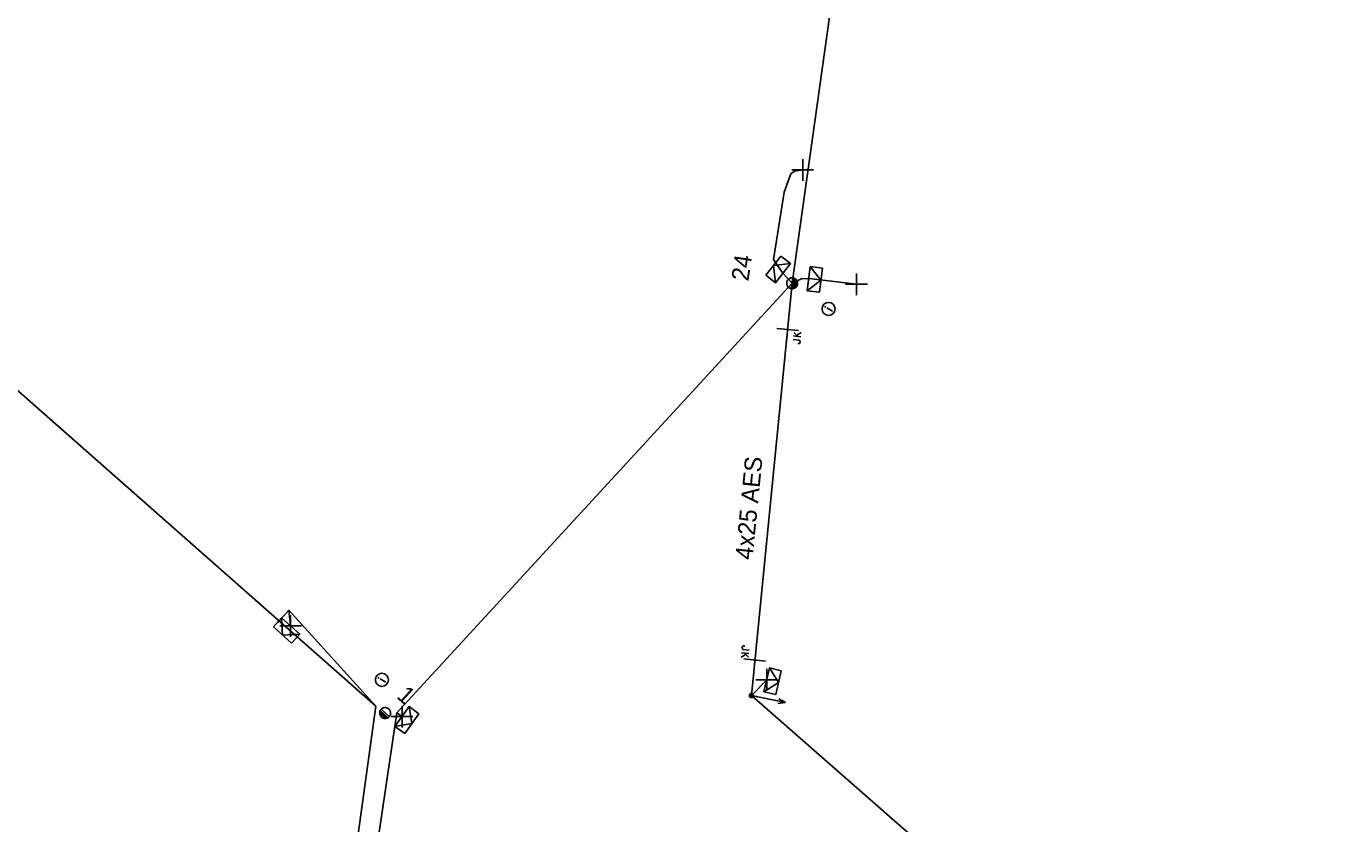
# Model space of a CAD drawing. Extents: x -544780 to -541582, y -1198995 to -1196551.
# Drawn here: x -543819.5 to -543744.4, y -1197390.4 to -1197344.5 of the extents above; entities that cross this region are included whole.
import ezdxf

# ---------------------------------------------------------------- set-up
doc = ezdxf.new("R2010")
doc.units = 0
for name, color, linetype in [('Vrstva 1', 7, 'Continuous'), ('Vrstva 10', 7, 'Continuous'), ('Vrstva 13', 7, 'Continuous'), ('Vrstva 14', 7, 'Continuous'), ('Vrstva 15', 7, 'Continuous'), ('Vrstva 18', 7, 'Continuous'), ('Vrstva 2', 7, 'Continuous'), ('Vrstva 31', 7, 'Continuous'), ('Vrstva 34', 7, 'Continuous'), ('Vrstva 36', 7, 'Continuous'), ('Vrstva 50', 7, 'Continuous'), ('Vrstva 51', 7, 'Continuous'), ('Vrstva 52', 7, 'Continuous'), ('Vrstva 54', 7, 'Continuous'), ('Vrstva 8', 7, 'Continuous'), ('Vrstva 9', 7, 'Continuous')]:
    doc.layers.add(name, color=color, linetype=linetype)

# ---------------------------------------------------------------- blocks, each defined once
blk = doc.blocks.new('NN440')
at = {"layer": 'Vrstva 2'}
for points in [[(0.63, 0), (0.63, 0.06), (0.62, 0.13), (0.6, 0.19), (0.58, 0.25), (0.55, 0.31), (0.51, 0.37), (0.47, 0.42), (0.42, 0.46), (0.37, 0.51), (0.32, 0.54), (0.26, 0.57), (0.2, 0.59), (0.13, 0.61), (0.07, 0.62), (0, 0.63), (-0.06, 0.62), (-0.13, 0.61), (-0.19, 0.59), (-0.26, 0.57), (-0.31, 0.54), (-0.37, 0.51), (-0.42, 0.46), (-0.47, 0.42), (-0.51, 0.37), (-0.54, 0.31), (-0.57, 0.25), (-0.6, 0.19), (-0.62, 0.13), (-0.63, 0.06), (-0.63, 0), (-0.63, -0.07), (-0.62, -0.14), (-0.6, -0.2), (-0.57, -0.26), (-0.54, -0.32), (-0.51, -0.37), (-0.47, -0.43), (-0.42, -0.47), (-0.37, -0.51), (-0.31, -0.55), (-0.26, -0.58), (-0.19, -0.6), (-0.13, -0.62), (-0.06, -0.63), (0, -0.63), (0.07, -0.63), (0.13, -0.62), (0.2, -0.6), (0.26, -0.58), (0.32, -0.55), (0.37, -0.51), (0.42, -0.47), (0.47, -0.43), (0.51, -0.37), (0.55, -0.32), (0.58, -0.26), (0.6, -0.2), (0.62, -0.14), (0.63, -0.07), (0.63, 0)], [(-0.63, 0), (0.63, 0)], [(-0.6, -0.18), (0.57, -0.18)], [(-0.51, -0.32), (0.5, -0.32)], [(-0.37, -0.47), (0.35, -0.47)]]:
    blk.add_lwpolyline(points, dxfattribs=at)
blk = doc.blocks.new('NN560')
at = {"layer": 'Vrstva 2'}
for points in [[(1.999, -0.001), (1.59, 0.141)], [(0, -0.001), (1.999, -0.001)], [(1.999, -0.001), (1.59, -0.134)]]:
    blk.add_lwpolyline(points, dxfattribs=at)
blk = doc.blocks.new('NN840')
at = {"layer": 'Vrstva 15'}
for points in [[(0.003, 0.619), (0.003, -0.631)], [(-0.745, -0.71), (-0.745, -0.66)], [(-0.73, -0.764), (-0.745, -0.71)], [(-0.538, -0.71), (-0.558, -0.764)], [(-0.538, -0.385), (-0.538, -0.71)], [(-0.332, -0.385), (-0.332, -0.798)], [(-0.332, -0.641), (-0.125, -0.385)], [(-0.263, -0.557), (-0.091, -0.798)], [(-0.657, -0.798), (-0.73, -0.764)], [(-0.627, -0.798), (-0.657, -0.798)], [(-0.558, -0.764), (-0.627, -0.798)]]:
    blk.add_lwpolyline(points, dxfattribs=at)
blk = doc.blocks.new('NN770')
at = {"layer": 'Vrstva 10'}
for p, q in [((0.002, 0.187), (0.002, 0.263)), ((0.002, -0.276), (0.002, 0.111))]:
    blk.add_line(p, q, dxfattribs=at)
blk.add_circle((0, -0.008), 0.375, dxfattribs=at)
blk = doc.blocks.new('NN800')
at = {"layer": 'Vrstva 1'}
for points in [[(-0.442, 0.442), (0.442, -0.442)], [(-0.442, -0.442), (0.442, 0.442)]]:
    blk.add_lwpolyline(points, dxfattribs=at)
blk = doc.blocks.new('NN630')
at = {"layer": 'Vrstva 9'}
for points in [[(-0.003, -0.7), (-0.703, 0)], [(-0.703, -0.7), (-0.703, 0), (0.697, 0), (0.697, -0.7)], [(-0.703, -0.7), (0.697, -0.7)], [(-0.003, -0.7), (0.697, 0)]]:
    blk.add_lwpolyline(points, dxfattribs=at)
blk = doc.blocks.new('NN500')
at = {"layer": 'Vrstva 2'}
for points in [[(0, -0.24), (0.02, -0.23), (0.05, -0.23), (0.07, -0.22), (0.09, -0.22), (0.12, -0.2), (0.14, -0.19), (0.16, -0.18), (0.17, -0.16), (0.19, -0.14), (0.2, -0.12), (0.21, -0.1), (0.22, -0.07), (0.23, -0.05), (0.23, -0.02), (0.23, 0), (0.23, 0.02), (0.23, 0.05), (0.22, 0.07), (0.21, 0.1), (0.2, 0.12), (0.19, 0.14), (0.17, 0.16), (0.16, 0.17), (0.14, 0.19), (0.12, 0.2), (0.09, 0.21), (0.07, 0.22), (0.05, 0.23), (0.02, 0.23), (0, 0.23), (-0.03, 0.23), (-0.05, 0.23), (-0.07, 0.22), (-0.1, 0.21), (-0.12, 0.2), (-0.14, 0.19), (-0.16, 0.17), (-0.18, 0.16), (-0.19, 0.14), (-0.2, 0.12), (-0.22, 0.1), (-0.22, 0.07), (-0.23, 0.05), (-0.23, 0.02), (-0.24, 0), (-0.23, -0.02), (-0.23, -0.05), (-0.22, -0.07), (-0.22, -0.1), (-0.2, -0.12), (-0.19, -0.14), (-0.18, -0.16), (-0.16, -0.18), (-0.14, -0.19), (-0.12, -0.2), (-0.1, -0.22), (-0.07, -0.22), (-0.05, -0.23), (-0.03, -0.23), (0, -0.24)], [(0, -0.24), (0.02, -0.23), (0.05, -0.23), (0.07, -0.22), (0.09, -0.22), (0.12, -0.2), (0.14, -0.19), (0.16, -0.18), (0.17, -0.16), (0.19, -0.14), (0.2, -0.12), (0.21, -0.1), (0.22, -0.07), (0.23, -0.05), (0.23, -0.02), (0.23, 0), (0.23, 0.02), (0.23, 0.05), (0.22, 0.07), (0.21, 0.1), (0.2, 0.12), (0.19, 0.14), (0.17, 0.16), (0.16, 0.17), (0.14, 0.19), (0.12, 0.2), (0.09, 0.21), (0.07, 0.22), (0.05, 0.23), (0.02, 0.23), (0, 0.23), (-0.03, 0.23), (-0.05, 0.23), (-0.07, 0.22), (-0.1, 0.21), (-0.12, 0.2), (-0.14, 0.19), (-0.16, 0.17), (-0.18, 0.16), (-0.19, 0.14), (-0.2, 0.12), (-0.22, 0.1), (-0.22, 0.07), (-0.23, 0.05), (-0.23, 0.02), (-0.24, 0), (-0.23, -0.02), (-0.23, -0.05), (-0.22, -0.07), (-0.22, -0.1), (-0.2, -0.12), (-0.19, -0.14), (-0.18, -0.16), (-0.16, -0.18), (-0.14, -0.19), (-0.12, -0.2), (-0.1, -0.22), (-0.07, -0.22), (-0.05, -0.23), (-0.03, -0.23), (0, -0.24)], [(0, -0.21), (0.02, -0.2), (0.04, -0.2), (0.06, -0.2), (0.08, -0.19), (0.1, -0.18), (0.12, -0.17), (0.14, -0.15), (0.15, -0.14), (0.16, -0.12), (0.18, -0.1), (0.19, -0.08), (0.19, -0.06), (0.2, -0.04), (0.2, -0.02), (0.2, 0), (0.2, 0.02), (0.2, 0.04), (0.19, 0.06), (0.19, 0.08), (0.18, 0.1), (0.16, 0.12), (0.15, 0.14), (0.14, 0.15), (0.12, 0.17), (0.1, 0.18), (0.08, 0.19), (0.06, 0.19), (0.04, 0.2), (0.02, 0.2), (0, 0.2), (-0.02, 0.2), (-0.04, 0.2), (-0.06, 0.19), (-0.08, 0.19), (-0.1, 0.18), (-0.12, 0.17), (-0.14, 0.15), (-0.15, 0.14), (-0.17, 0.12), (-0.18, 0.1), (-0.19, 0.08), (-0.2, 0.06), (-0.2, 0.04), (-0.21, 0.02), (-0.21, 0), (-0.21, -0.02), (-0.2, -0.04), (-0.2, -0.06), (-0.19, -0.08), (-0.18, -0.1), (-0.17, -0.12), (-0.15, -0.14), (-0.14, -0.15), (-0.12, -0.17), (-0.1, -0.18), (-0.08, -0.19), (-0.06, -0.2), (-0.04, -0.2), (-0.02, -0.2), (0, -0.21)], [(0, -0.18), (0.02, -0.18), (0.04, -0.17), (0.05, -0.17), (0.07, -0.16), (0.09, -0.15), (0.1, -0.14), (0.12, -0.13), (0.13, -0.12), (0.14, -0.1), (0.15, -0.09), (0.16, -0.07), (0.17, -0.05), (0.17, -0.04), (0.17, -0.02), (0.17, 0), (0.17, 0.02), (0.17, 0.04), (0.17, 0.05), (0.16, 0.07), (0.15, 0.09), (0.14, 0.1), (0.13, 0.12), (0.12, 0.13), (0.1, 0.14), (0.09, 0.15), (0.07, 0.16), (0.05, 0.17), (0.04, 0.17), (0.02, 0.17), (0, 0.18), (-0.02, 0.17), (-0.04, 0.17), (-0.06, 0.17), (-0.07, 0.16), (-0.09, 0.15), (-0.1, 0.14), (-0.12, 0.13), (-0.13, 0.12), (-0.14, 0.1), (-0.15, 0.09), (-0.16, 0.07), (-0.17, 0.05), (-0.17, 0.04), (-0.18, 0.02), (-0.18, 0), (-0.18, -0.02), (-0.17, -0.04), (-0.17, -0.05), (-0.16, -0.07), (-0.15, -0.09), (-0.14, -0.1), (-0.13, -0.12), (-0.12, -0.13), (-0.1, -0.14), (-0.09, -0.15), (-0.07, -0.16), (-0.06, -0.17), (-0.04, -0.17), (-0.02, -0.18), (0, -0.18)], [(0, -0.15), (0.01, -0.15), (0.03, -0.14), (0.04, -0.14), (0.06, -0.13), (0.07, -0.13), (0.08, -0.12), (0.1, -0.11), (0.11, -0.1), (0.12, -0.09), (0.13, -0.07), (0.13, -0.06), (0.14, -0.05), (0.14, -0.03), (0.14, -0.02), (0.14, 0), (0.14, 0.01), (0.14, 0.03), (0.14, 0.04), (0.13, 0.06), (0.13, 0.07), (0.12, 0.09), (0.11, 0.1), (0.1, 0.11), (0.08, 0.12), (0.07, 0.13), (0.06, 0.13), (0.04, 0.14), (0.03, 0.14), (0.01, 0.14), (0, 0.15), (-0.02, 0.14), (-0.03, 0.14), (-0.05, 0.14), (-0.06, 0.13), (-0.07, 0.13), (-0.09, 0.12), (-0.1, 0.11), (-0.11, 0.1), (-0.12, 0.09), (-0.13, 0.07), (-0.13, 0.06), (-0.14, 0.04), (-0.14, 0.03), (-0.15, 0.01), (-0.15, 0), (-0.15, -0.02), (-0.14, -0.03), (-0.14, -0.05), (-0.13, -0.06), (-0.13, -0.07), (-0.12, -0.09), (-0.11, -0.1), (-0.1, -0.11), (-0.09, -0.12), (-0.07, -0.13), (-0.06, -0.13), (-0.05, -0.14), (-0.03, -0.14), (-0.02, -0.15), (0, -0.15)], [(0, -0.12), (0.01, -0.12), (0.02, -0.11), (0.03, -0.11), (0.05, -0.11), (0.06, -0.1), (0.07, -0.09), (0.08, -0.09), (0.09, -0.08), (0.09, -0.07), (0.1, -0.06), (0.11, -0.05), (0.11, -0.04), (0.11, -0.02), (0.11, -0.01), (0.12, 0), (0.11, 0.01), (0.11, 0.02), (0.11, 0.04), (0.11, 0.05), (0.1, 0.06), (0.09, 0.07), (0.09, 0.08), (0.08, 0.09), (0.07, 0.09), (0.06, 0.1), (0.05, 0.11), (0.03, 0.11), (0.02, 0.11), (0.01, 0.12), (0, 0.12), (-0.01, 0.12), (-0.03, 0.11), (-0.04, 0.11), (-0.05, 0.11), (-0.06, 0.1), (-0.07, 0.09), (-0.08, 0.09), (-0.09, 0.08), (-0.1, 0.07), (-0.1, 0.06), (-0.11, 0.05), (-0.11, 0.04), (-0.12, 0.02), (-0.12, 0.01), (-0.12, 0), (-0.12, -0.01), (-0.12, -0.02), (-0.11, -0.04), (-0.11, -0.05), (-0.1, -0.06), (-0.1, -0.07), (-0.09, -0.08), (-0.08, -0.09), (-0.07, -0.09), (-0.06, -0.1), (-0.05, -0.11), (-0.04, -0.11), (-0.03, -0.11), (-0.01, -0.12), (0, -0.12)], [(0, -0.09), (0.01, -0.09), (0.02, -0.09), (0.03, -0.08), (0.03, -0.08), (0.04, -0.08), (0.05, -0.07), (0.06, -0.07), (0.06, -0.06), (0.07, -0.05), (0.07, -0.04), (0.08, -0.04), (0.08, -0.03), (0.08, -0.02), (0.09, -0.01), (0.09, 0), (0.09, 0.01), (0.08, 0.02), (0.08, 0.03), (0.08, 0.03), (0.07, 0.04), (0.07, 0.05), (0.06, 0.06), (0.06, 0.06), (0.05, 0.07), (0.04, 0.07), (0.03, 0.08), (0.03, 0.08), (0.02, 0.08), (0.01, 0.09), (0, 0.09), (-0.01, 0.09), (-0.02, 0.08), (-0.03, 0.08), (-0.04, 0.08), (-0.04, 0.07), (-0.05, 0.07), (-0.06, 0.06), (-0.07, 0.06), (-0.07, 0.05), (-0.08, 0.04), (-0.08, 0.03), (-0.08, 0.03), (-0.09, 0.02), (-0.09, 0.01), (-0.09, 0), (-0.09, -0.01), (-0.09, -0.02), (-0.08, -0.03), (-0.08, -0.04), (-0.08, -0.04), (-0.07, -0.05), (-0.07, -0.06), (-0.06, -0.07), (-0.05, -0.07), (-0.04, -0.08), (-0.04, -0.08), (-0.03, -0.08), (-0.02, -0.09), (-0.01, -0.09), (0, -0.09)], [(0, -0.06), (0, -0.06), (0.01, -0.06), (0.02, -0.05), (0.02, -0.05), (0.03, -0.05), (0.03, -0.05), (0.04, -0.04), (0.04, -0.04), (0.05, -0.03), (0.05, -0.03), (0.05, -0.02), (0.05, -0.02), (0.05, -0.01), (0.06, -0.01), (0.06, 0), (0.06, 0.01), (0.05, 0.01), (0.05, 0.02), (0.05, 0.02), (0.05, 0.03), (0.05, 0.03), (0.04, 0.04), (0.04, 0.04), (0.03, 0.05), (0.03, 0.05), (0.02, 0.05), (0.02, 0.05), (0.01, 0.06), (0, 0.06), (0, 0.06), (-0.01, 0.06), (-0.01, 0.06), (-0.02, 0.05), (-0.02, 0.05), (-0.03, 0.05), (-0.03, 0.05), (-0.04, 0.04), (-0.04, 0.04), (-0.05, 0.03), (-0.05, 0.03), (-0.05, 0.02), (-0.06, 0.02), (-0.06, 0.01), (-0.06, 0.01), (-0.06, 0), (-0.06, -0.01), (-0.06, -0.01), (-0.06, -0.02), (-0.05, -0.02), (-0.05, -0.03), (-0.05, -0.03), (-0.04, -0.04), (-0.04, -0.04), (-0.03, -0.05), (-0.03, -0.05), (-0.02, -0.05), (-0.02, -0.05), (-0.01, -0.06), (-0.01, -0.06), (0, -0.06)], [(0, -0.03), (0, -0.03), (0, -0.03), (0.01, -0.03), (0.01, -0.03), (0.01, -0.02), (0.02, -0.02), (0.02, -0.02), (0.02, -0.02), (0.02, -0.02), (0.02, -0.01), (0.02, -0.01), (0.03, -0.01), (0.03, -0.01), (0.03, 0), (0.03, 0), (0.03, 0), (0.03, 0.01), (0.03, 0.01), (0.02, 0.01), (0.02, 0.01), (0.02, 0.02), (0.02, 0.02), (0.02, 0.02), (0.02, 0.02), (0.01, 0.02), (0.01, 0.02), (0.01, 0.03), (0, 0.03), (0, 0.03), (0, 0.03), (0, 0.03), (-0.01, 0.03), (-0.01, 0.03), (-0.01, 0.02), (-0.02, 0.02), (-0.02, 0.02), (-0.02, 0.02), (-0.02, 0.02), (-0.02, 0.02), (-0.03, 0.01), (-0.03, 0.01), (-0.03, 0.01), (-0.03, 0.01), (-0.03, 0), (-0.03, 0), (-0.03, 0), (-0.03, -0.01), (-0.03, -0.01), (-0.03, -0.01), (-0.03, -0.01), (-0.02, -0.02), (-0.02, -0.02), (-0.02, -0.02), (-0.02, -0.02), (-0.02, -0.02), (-0.01, -0.03), (-0.01, -0.03), (-0.01, -0.03), (0, -0.03), (0, -0.03)], [(0.23, 0), (0.7, 0)]]:
    blk.add_lwpolyline(points, dxfattribs=at)
blk = doc.blocks.new('NN510')
at = {"layer": 'Vrstva 2'}
blk.add_lwpolyline([(0.001, 0.002), (0.001, 0.939)], dxfattribs=at)

msp = doc.modelspace()

# ---------------------------------------------------------------- linework, layer by layer
at = {"layer": 'Vrstva 50'}
for points in [[(-543775.44, -1197359.32), (-543772.569, -1197338.779), (-543766.769, -1197307.71), (-543762.65, -1197277.68), (-543758.39, -1197243.149), (-543754.189, -1197211.47), (-543748.549, -1197175.829), (-543744.639, -1197143.859), (-543740.249, -1197113.279), (-543736.44, -1197077.571), (-543736.293, -1197076.19)], [(-543802.901, -1197409.09), (-543799.399, -1197383.654), (-543824.959, -1197361.139), (-543838.655, -1197349.487)], [(-543801.93, -1197409.309), (-543798.178, -1197384.05), (-543775.44, -1197359.32)], [(-543775.44, -1197359.32), (-543777.786, -1197383.046)]]:
    msp.add_lwpolyline(points, dxfattribs=at)
at = {"layer": 'Vrstva 52'}
for points in [[(-543775.44, -1197359.32), (-543775.971, -1197358.741), (-543776.502, -1197357.95), (-543775.895, -1197354.084), (-543775.506, -1197353.024), (-543775.294, -1197352.875), (-543774.829, -1197352.797)], [(-543775.44, -1197359.32), (-543774.904, -1197359.07), (-543774.48, -1197359.053), (-543773.166, -1197359.204), (-543771.735, -1197359.374)]]:
    msp.add_lwpolyline(points, dxfattribs=at)
at = {"layer": 'Vrstva 54'}
for points in [[(-543799.399, -1197383.654), (-543804.408, -1197378.135), (-543804.295, -1197379.043)], [(-543798.178, -1197384.05), (-543797.886, -1197384.256)]]:
    msp.add_lwpolyline(points, dxfattribs=at)
at = {"layer": 'Vrstva 8'}
for points in [[(-543777.786, -1197383.046), (-543776.901, -1197382.139)], [(-543777.786, -1197383.046), (-543763.924, -1197395.18), (-543762.567, -1197394.285)]]:
    msp.add_lwpolyline(points, dxfattribs=at)

# ---------------------------------------------------------------- block references
at = {"layer": 'Vrstva 13', "yscale": 0.5000000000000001}
for name, p, xscale, rotation in [('NN440', (-543775.44, -1197359.32), 0.5, 81.71394168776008), ('NN500', (-543777.786, -1197383.046), 0.5, -12.87999996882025), ('NN440', (-543798.859, -1197384.049), 0.49999999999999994, -41.67111105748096)]:
    msp.add_blockref(name, p, dxfattribs=dict(at, xscale=xscale, rotation=rotation))
at = {"layer": 'Vrstva 13'}
for name, p, rotation in [('NN510', (-543804.407, -1197378.135), 138.8743138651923), ('NN560', (-543777.786, -1197383.046), -11.674705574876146)]:
    msp.add_blockref(name, p, dxfattribs=dict(at, rotation=rotation))
at = {"layer": 'Vrstva 18'}
for p, rotation in [((-543775.703, -1197361.985), 84.35301387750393), ((-543777.584, -1197380.999), -95.64698612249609)]:
    msp.add_blockref('NN840', p, dxfattribs=dict(at, rotation=rotation))
at = {"layer": 'Vrstva 31'}
for p, rotation in [((-543775.97, -1197358.741), -128.26227780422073), ((-543774.48, -1197359.053), 82.95383617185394), ((-543804.295, -1197379.043), -41.67111105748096), ((-543776.901, -1197382.139), 77.10686945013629), ((-543797.886, -1197384.256), 54.7978166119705)]:
    msp.add_blockref('NN630', p, dxfattribs=dict(at, rotation=rotation))
at = {"layer": 'Vrstva 34', "rotation": 45}
for p in [(-543774.829, -1197352.796), (-543771.735, -1197359.374), (-543804.295, -1197379.043), (-543776.9, -1197382.138), (-543797.886, -1197384.256)]:
    msp.add_blockref('NN800', p, dxfattribs=at)
at = {"layer": 'Vrstva 36', "rotation": 58.516302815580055}
for p in [(-543773.349, -1197360.791), (-543799.047, -1197382.139)]:
    msp.add_blockref('NN770', p, dxfattribs=at)

# ---------------------------------------------------------------- texts
at = {"layer": 'Vrstva 14'}
for s, rotation, p in [('24', 81.714, (-543777.956, -1197359.233)), ('1', 318.329, (-543798.247, -1197383.143))]:
    msp.add_text(s, height=1, rotation=rotation, dxfattribs=at).set_placement(p)
at = {"layer": 'Vrstva 51'}
msp.add_text('4x25 AES', height=1, rotation=84.353, dxfattribs=at).set_placement((-543777.722, -1197375.26))

doc.saveas('drawing.dxf')
